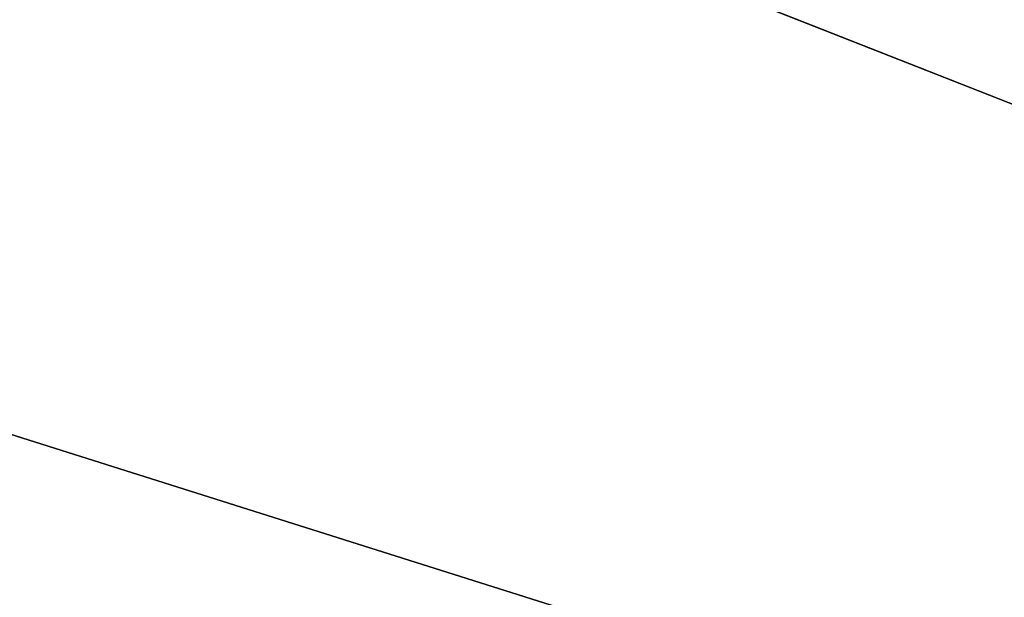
# Model space of a CAD drawing. Extents: x -200 to 200, y -434 to 356.
# Tile 919 of 1056: x -96.577 to -96.064, y 277.692 to 277.993. Entities that reach past the tile are written whole.
import ezdxf

# ---------------------------------------------------------------- set-up
doc = ezdxf.new("R2010")
doc.units = 0
doc.header["$LTSCALE"] = 52.148148
for name, color, linetype in [('1690', 7, 'CONTINUOUS'), ('740', 7, 'CONTINUOUS'), ('805', 7, 'CONTINUOUS'), ('806', 7, 'CONTINUOUS'), ('826', 7, 'CONTINUOUS')]:
    doc.layers.add(name, color=color, linetype=linetype)

msp = doc.modelspace()

# ---------------------------------------------------------------- linework, layer by layer
at = {"layer": '1690', "color": 7, "linetype": 'CONTINUOUS'}
for points in [[(-94.70438, 277.1828, 68.65), (-100, 278.85832, 68.65), (-95.48542, 274.72466, 68.55), (-94.70438, 277.1828, 68.65)], [(-100, 278.85832, 68.65), (-100, 277.63358, 68.62499), (-95.48542, 274.72466, 68.55), (-100, 278.85832, 68.65)]]:
    msp.add_3dface(points, dxfattribs=at)
at = {"layer": '740', "color": 7, "linetype": 'CONTINUOUS'}
for points in [[(160, 279.22728, 9.91066), (-160, 279.22728, 9.91066), (-160, 275.39985, 6.85839), (160, 279.22728, 9.91066)], [(160, 275.39985, 6.85839), (160, 279.22728, 9.91066), (-160, 275.39985, 6.85839), (160, 275.39985, 6.85839)], [(160, 275.39985, -6.85839), (-160, 275.39985, -6.85839), (-160, 279.22728, -9.91066), (160, 275.39985, -6.85839)], [(160, 279.22728, -9.91066), (160, 275.39985, -6.85839), (-160, 279.22728, -9.91066), (160, 279.22728, -9.91066)]]:
    msp.add_3dface(points, dxfattribs=at)
at = {"layer": '805', "color": 7, "linetype": 'CONTINUOUS'}
msp.add_3dface([(-95.01546, 279.0766, 68.65), (-100, 278.85832, 68.65), (-94.70438, 277.1828, 68.65), (-95.01546, 279.0766, 68.65)], dxfattribs=at)
at = {"layer": '806', "color": 7, "linetype": 'CONTINUOUS'}
msp.add_3dface([(-106.76847, 276.71304, 15.65), (-100, 279.5, 15.65), (-93.49431, 276.93976, 15.65), (-106.76847, 276.71304, 15.65)], dxfattribs=at)
at = {"layer": '826', "color": 7, "linetype": 'CONTINUOUS'}
for points in [[(-92.66656, 277.15645, 15.94289), (-100, 279.5, 15.65), (-100, 280.20711, 15.94289), (-92.66656, 277.15645, 15.94289)], [(-93.70065, 278.36509, 16.65), (-92.66656, 277.15645, 15.94289), (-100, 280.20711, 15.94289), (-93.70065, 278.36509, 16.65)], [(-93.49431, 276.93976, 15.65), (-100, 279.5, 15.65), (-92.66656, 277.15645, 15.94289), (-93.49431, 276.93976, 15.65)]]:
    msp.add_3dface(points, dxfattribs=at)

doc.saveas('drawing.dxf')
